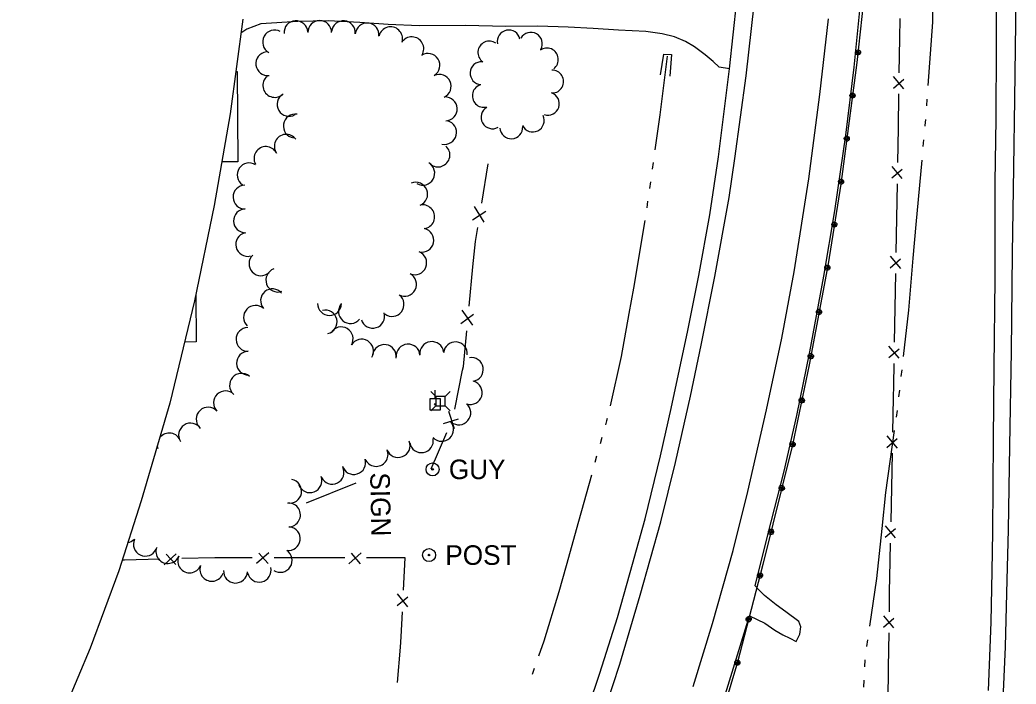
# Model space of a CAD drawing. Extents: x 589250 to 1188077, y 162953 to 363065.
# Drawn here: x 593903 to 594208.7, y 166683.4 to 166887.2 of the extents above; entities that cross this region are included whole.
import ezdxf

# ---------------------------------------------------------------- set-up
doc = ezdxf.new("R2010")
doc.units = 0
for name, color, linetype in [('E_BLD', 7, 'Continuous'), ('E_BMGRD_P', 7, 'Continuous'), ('E_DWY', 7, 'Continuous'), ('E_FEN_P', 7, 'Continuous'), ('E_LAND_TreeLine_P', 7, 'Continuous'), ('E_MAP_Limits', 7, 'Continuous'), ('E_MISCPROP', 7, 'Continuous'), ('E_RDWY', 7, 'Continuous'), ('E_RDWY_Gravel', 7, 'Continuous'), ('E_SGN', 7, 'Continuous'), ('E_SGN_Text', 7, 'Continuous'), ('E_UTL_AG_Bold', 7, 'Continuous'), ('E_UTL_EGuyWire', 7, 'Continuous'), ('E_UTL_EPowerPole', 7, 'Continuous'), ('E_WAL', 7, 'Continuous'), ('E_WTR_FlowLine', 7, 'Continuous')]:
    doc.layers.add(name, color=color, linetype=linetype)

msp = doc.modelspace()

# ---------------------------------------------------------------- linework, layer by layer
at = {"layer": 'E_BLD'}
for p, q in [((593969.31, 166871.36), (593969.71, 166871.36)), ((593969.71, 166871.36), (593969.93, 166843.67)), ((593969.93, 166843.67), (593965.01, 166843.63)), ((593956.99, 166802.93), (593957.11, 166788.38)), ((593957.11, 166788.38), (593953.55, 166788.35))]:
    msp.add_line(p, q, dxfattribs=at)
at = {"layer": 'E_BMGRD_P'}
for p, q in [((594161.87, 166892.87), (594159.85, 166874.12)), ((594159.85, 166874.12), (594154.92, 166836.81)), ((594154.92, 166836.81), (594151.01, 166812.32)), ((594151.01, 166812.32), (594145.22, 166781.35)), ((594145.22, 166781.35), (594140.1, 166756.84)), ((594140.1, 166756.84), (594131.01, 166720.11)), ((594131.01, 166720.11), (594123.25, 166690.18)), ((594123.25, 166690.18), (594115.6, 166664.6))]:
    msp.add_line(p, q, dxfattribs=at)
for centre, major_axis, ratio in [((594160.18, 166877.18), (0.115, 0.768), 0.999085), ((594160.18, 166877.18), (0.058, 0.387), 0.999085), ((594158.51, 166863.96), (0.053, 0.774), 0.999084), ((594158.51, 166863.96), (0.027, 0.39), 0.999084), ((594156.76, 166850.75), (0.053, 0.774), 0.999084), ((594156.76, 166850.75), (0.027, 0.39), 0.999084), ((594155.02, 166837.54), (0.053, 0.774), 0.999084), ((594155.02, 166837.54), (0.027, 0.39), 0.999084), ((594152.94, 166824.38), (0.001, 0.776), 0.999068), ((594152.94, 166824.38), (0.001, 0.391), 0.999068), ((594150.8, 166811.18), (0.163, 0.788), 0.993931), ((594150.8, 166811.18), (0.082, 0.397), 0.993931), ((594148.26, 166797.6), (0.163, 0.788), 0.993931), ((594148.26, 166797.6), (0.082, 0.397), 0.993931), ((594145.72, 166784.02), (0.163, 0.788), 0.993931), ((594145.72, 166784.02), (0.082, 0.397), 0.993931), ((594142.95, 166770.48), (0.098, 0.799), 0.993897), ((594142.95, 166770.48), (0.049, 0.402), 0.993897), ((594140.12, 166756.96), (0.098, 0.799), 0.993897), ((594140.12, 166756.96), (0.049, 0.402), 0.993897), ((594136.81, 166743.54), (0.149, 0.791), 0.993947), ((594136.81, 166743.54), (0.075, 0.398), 0.993947), ((594133.49, 166730.13), (0.149, 0.791), 0.993947), ((594133.49, 166730.13), (0.075, 0.398), 0.993947), ((594130.13, 166716.72), (0.109, 0.797), 0.993893), ((594130.13, 166716.72), (0.055, 0.402), 0.993893), ((594126.66, 166703.35), (0.109, 0.797), 0.993893), ((594126.66, 166703.35), (0.055, 0.402), 0.993893), ((594123.19, 166689.97), (0.142, 0.792), 0.993945), ((594123.19, 166689.97), (0.071, 0.399), 0.993945)]:
    msp.add_ellipse(centre, major_axis=major_axis, ratio=ratio, dxfattribs=at)
at = {"layer": 'E_DWY'}
for p, q in [((593976.95, 166885.92), (593972.63, 166884.29)), ((593988.27, 166886.69), (593976.95, 166885.92)), ((593997.65, 166886.89), (593988.27, 166886.69)), ((594007.32, 166886.35), (593997.65, 166886.89)), ((594015.98, 166885.73), (594007.32, 166886.35)), ((594025.57, 166885.39), (594015.98, 166885.73)), ((594039.79, 166885.42), (594025.57, 166885.39)), ((594052.13, 166885.14), (594039.79, 166885.42)), ((593972.63, 166884.29), (593970.87, 166883.07)), ((594061.98, 166885.21), (594052.13, 166885.14)), ((594071.31, 166884.94), (594061.98, 166885.21)), ((594078.89, 166884.56), (594071.31, 166884.94)), ((594086.75, 166883.99), (594078.89, 166884.56)), ((594095.14, 166883.63), (594086.75, 166883.99)), ((594100.12, 166882.92), (594095.14, 166883.63)), ((594103.89, 166882), (594100.12, 166882.92)), ((594107.27, 166880.59), (594103.89, 166882)), ((594110.06, 166878.91), (594107.27, 166880.59)), ((594113.26, 166876.43), (594110.06, 166878.91)), ((594115.78, 166874.4), (594113.26, 166876.43)), ((594117.63, 166872.7), (594115.78, 166874.4)), ((594120.81, 166872.14), (594117.63, 166872.7))]:
    msp.add_line(p, q, dxfattribs=at)
at = {"layer": 'E_FEN_P'}
for p, q in [((594173.04, 166881.49), (594173.14, 166887.57)), ((594172.86, 166870.97), (594173.04, 166881.49)), ((594171.07, 166866.27), (594174.24, 166868.97)), ((594174.26, 166866.05), (594171.13, 166869.77)), ((594172.58, 166853.93), (594172.75, 166864.45)), ((594172.4, 166843.41), (594172.58, 166853.93)), ((594044.76, 166830.97), (594046.74, 166843)), ((594170.6, 166838.71), (594173.78, 166841.41)), ((594173.79, 166838.49), (594170.66, 166842.21)), ((594172.1, 166826.37), (594172.29, 166836.89)), ((594041.9, 166825.89), (594045.99, 166828.46)), ((594045.51, 166825.1), (594042.56, 166829.89)), ((594171.92, 166815.85), (594172.1, 166826.37)), ((594042.81, 166819.24), (594043.52, 166823.53)), ((594042.05, 166811.44), (594042.81, 166819.24)), ((594170.12, 166811.15), (594173.29, 166813.86)), ((594173.3, 166810.93), (594170.18, 166814.65)), ((594040.85, 166799.31), (594042.05, 166811.44)), ((594171.62, 166798.81), (594171.8, 166809.34)), ((594038.34, 166794.05), (594042.25, 166796.88)), ((594042, 166793.5), (594038.73, 166798.09)), ((594171.43, 166788.29), (594171.62, 166798.81)), ((594039.12, 166780.88), (594040.13, 166791.8)), ((594169.63, 166783.59), (594172.8, 166786.3)), ((594172.82, 166783.37), (594169.69, 166787.09)), ((594171.2, 166775.15), (594171.31, 166781.78)), ((594036.52, 166767.73), (594038.88, 166779.68)), ((594038.88, 166779.68), (594039.12, 166780.88)), ((594171.12, 166771.26), (594171.2, 166775.15)), ((594170.9, 166760.73), (594171.12, 166771.26)), ((594036.36, 166761.69), (594034.63, 166767.05)), ((594033.03, 166763.32), (594037.62, 166764.83)), ((594029.25, 166749.43), (594034.05, 166760.64)), ((594169.09, 166756.04), (594172.27, 166758.74)), ((594172.28, 166755.81), (594169.16, 166759.54)), ((594170.55, 166743.7), (594170.77, 166754.22)), ((594170.34, 166733.18), (594170.55, 166743.7)), ((594168.52, 166728.49), (594171.7, 166731.18)), ((594171.71, 166728.25), (594168.59, 166731.98)), ((594169.99, 166716.14), (594170.2, 166726.66)), ((593950.97, 166723.39), (593947.28, 166720.01)), ((593950.88, 166720.1), (593947.96, 166723.24)), ((593979.38, 166723.66), (593975.6, 166720.38)), ((593979.2, 166720.38), (593976.37, 166723.6)), ((594007.76, 166723.64), (594003.98, 166720.35)), ((594007.58, 166720.35), (594004.74, 166723.57)), ((593935.14, 166721.48), (593934.42, 166721.46)), ((593945.97, 166721.74), (593935.14, 166721.48)), ((593962.84, 166722.16), (593952.67, 166721.91)), ((593963.5, 166722.16), (593962.84, 166722.16)), ((593974.34, 166722.15), (593963.5, 166722.16)), ((593991.88, 166722.13), (593981.05, 166722.14)), ((594002.72, 166722.12), (593991.88, 166722.13)), ((594020.26, 166722.11), (594009.42, 166722.12)), ((594021.24, 166722.11), (594020.26, 166722.11)), ((594020.76, 166712.26), (594021.24, 166722.11)), ((594169.9, 166711.97), (594169.99, 166716.14)), ((594022.03, 166707.15), (594018.93, 166711.08)), ((594169.82, 166705.62), (594169.9, 166711.97)), ((594018.76, 166707.49), (594022.11, 166710.17)), ((594020.06, 166697.94), (594020.43, 166705.56)), ((594168.05, 166700.91), (594171.21, 166703.63)), ((594171.24, 166700.71), (594168.09, 166704.41)), ((594169.61, 166688.58), (594169.74, 166699.11)), ((594019.79, 166694.75), (594020.06, 166697.94)), ((594018.85, 166683.95), (594019.79, 166694.75)), ((594169.49, 166678.06), (594169.61, 166688.58))]:
    msp.add_line(p, q, dxfattribs=at)
at = {"layer": 'E_LAND_TreeLine_P'}
for centre, radius, start, end in [((593987.73, 166883.26), 3.65, 3.7396, 183.7396), ((593995.02, 166883.33), 3.65, 0.0715, 180.0715), ((594002.32, 166883.24), 3.65, 354.8546, 174.8546), ((594009.58, 166882.57), 3.65, 354.149, 174.149), ((593981.17, 166880.4), 3.65, 61.2633, 241.2633), ((594016.77, 166881.4), 3.65, 345.8185, 165.8185), ((594053.03, 166880.54), 3.51, 11.7558, 191.7558), ((594059.83, 166879.85), 3.51, 330.8712, 150.8712), ((594023.3, 166878.32), 3.65, 328.5755, 148.5755), ((594047.08, 166877.17), 3.51, 54.7255, 234.7255), ((593979.05, 166873.74), 3.65, 97.1194, 277.1194), ((594028.24, 166873.22), 3.65, 302.3338, 122.3338), ((594064.73, 166875.03), 3.51, 306.5349, 126.5349), ((594044.69, 166870.84), 3.51, 86.5089, 266.5089), ((594031.69, 166866.8), 3.65, 294.5201, 114.5201), ((594066.33, 166868.26), 3.51, 271.1948, 91.1948), ((593981.23, 166867.06), 3.65, 130.0149, 310.0149), ((594045.37, 166863.89), 3.51, 104.4712, 284.4712), ((593985.62, 166861.25), 3.65, 120.522, 300.522), ((594065.04, 166861.45), 3.51, 251.7547, 71.7547), ((594033.55, 166859.89), 3.65, 272.527, 92.527), ((593987.51, 166854.62), 3.65, 80.9808, 260.9808), ((594048.04, 166857.29), 3.51, 119.3185, 299.3185), ((594060.39, 166856.3), 3.51, 206.0241, 26.0241), ((594033.38, 166852.64), 3.65, 256.5935, 76.5935), ((593984.75, 166848.42), 3.65, 35.4559, 215.4559), ((594053.8, 166854.23), 3.51, 183.5807, 3.5807), ((593978.52, 166844.66), 3.65, 27.7598, 207.7598), ((594031.33, 166845.73), 3.65, 228.8143, 48.8143), ((593973.35, 166839.64), 3.65, 56.4996, 236.4996), ((594026.67, 166840.14), 3.65, 240.4321, 60.4321), ((593972.09, 166832.82), 3.65, 91.1948, 271.1948), ((594024.48, 166833.7), 3.65, 292.0233, 112.0233), ((594026.64, 166826.78), 3.65, 277.3103, 97.3103), ((593972.24, 166825.52), 3.65, 91.1948, 271.1948), ((593972.92, 166818.29), 3.65, 103.9523, 283.9523), ((594026.39, 166819.57), 3.65, 257.8023, 77.8023), ((593976.98, 166812.36), 3.65, 133.5922, 313.5922), ((594024.19, 166812.64), 3.65, 248.3611, 68.3611), ((593982.16, 166807.35), 3.65, 110.0479, 290.0479), ((594021.07, 166806.05), 3.65, 242.5216, 62.5216), ((593980.54, 166801.01), 3.65, 39.725, 219.725), ((594017.24, 166799.87), 3.65, 232.8273, 52.8273), ((593998.03, 166800.16), 3.65, 179.6036, 359.6036), ((594004.44, 166797.7), 3.65, 140.0089, 320.0089), ((593975.31, 166795.94), 3.65, 46.7018, 226.7018), ((593996.7, 166794.5), 3.65, 283.3497, 103.3497), ((594011.29, 166796.26), 3.65, 197.0467, 17.0467), ((593973, 166789.16), 3.65, 91.1948, 271.1948), ((594001.62, 166789.33), 3.65, 329.0236, 149.0236), ((594007.87, 166785.57), 3.65, 329.0575, 149.0575), ((594014.87, 166783.91), 3.65, 352.0531, 172.0531), ((594022.15, 166784.08), 3.65, 3.9539, 183.9539), ((594029.41, 166784.84), 3.65, 7.2325, 187.2325), ((594036.67, 166784.74), 3.65, 355.2886, 175.2886), ((593973.16, 166781.86), 3.65, 91.1948, 271.1948), ((594041.56, 166779.94), 3.65, 279.4304, 99.4304), ((593971.02, 166775.09), 3.65, 48.6843, 228.6843), ((594041.23, 166772.84), 3.65, 253.1225, 73.1225), ((593966.09, 166769.72), 3.65, 44.0337, 224.0337), ((594037.72, 166766.61), 3.65, 230.0089, 50.0089), ((593960.79, 166764.7), 3.65, 43.015, 223.015), ((593955.39, 166759.83), 3.65, 33.0222, 213.0222), ((594032.47, 166761.55), 3.65, 222.877, 42.877), ((593948.82, 166756.79), 3.65, 17.9774, 142.0634), ((594019.1, 166756.6), 3.65, 200.9171, 20.9171), ((594026.23, 166758.08), 3.65, 190.1254, 10.1254), ((593941.92, 166754.61), 3.65, 26.3096, 27.8051), ((593948.82, 166756.79), 3.65, 185.2314, 197.9774), ((594012.34, 166753.86), 3.65, 202.6078, 22.6078), ((594005.48, 166751.39), 3.65, 197.1402, 17.1402), ((593998.83, 166748.41), 3.65, 206.4479, 26.4479), ((593985.81, 166742.58), 3.65, 259.6026, 79.6026), ((593992.03, 166745.8), 3.65, 200.6972, 20.6972), ((593985.46, 166735.32), 3.65, 271.1948, 91.1948), ((593985.41, 166728.03), 3.65, 262.5791, 82.5791), ((593935.57, 166730.48), 3.65, 279.3231, 311.5089), ((593941.5, 166726.34), 3.65, 155.1194, 335.1194), ((593948.42, 166724.08), 3.65, 159.2203, 339.2203), ((593982.92, 166721.37), 3.65, 237.0087, 57.0087), ((593955.12, 166721.2), 3.65, 156.8183, 336.8183), ((593961.93, 166718.62), 3.65, 161.6025, 341.6025), ((593969.19, 166718.08), 3.65, 176.8625, 356.8625), ((593976.46, 166718.35), 3.65, 192.8842, 12.8842)]:
    msp.add_arc(centre, radius, start, end, dxfattribs=at)
at = {"layer": 'E_MAP_Limits'}
for p, q in [((593971.43, 166887.35), (593967.59, 166858.35)), ((593967.59, 166858.35), (593962.66, 166830.22)), ((593962.66, 166830.22), (593956.6, 166801.04)), ((593956.6, 166801.04), (593949.06, 166769.65)), ((593949.06, 166769.65), (593940.26, 166739.65)), ((593940.26, 166739.65), (593933.34, 166718.12)), ((593933.34, 166718.12), (593924.59, 166694.46)), ((593924.59, 166694.46), (593903.03, 166643.32))]:
    msp.add_line(p, q, dxfattribs=at)
at = {"layer": 'E_MISCPROP'}
for radius in [2, 0.25]:
    msp.add_circle((594028.57, 166723), radius, dxfattribs=at)
at = {"layer": 'E_RDWY'}
for p, q in [((594125.87, 166870.04), (594128.3, 166891.81)), ((594208.28, 166862.97), (594208.71, 166894.02)), ((594148.52, 166864.26), (594151.12, 166887.52)), ((594122.45, 166844.62), (594125.87, 166870.04)), ((594145.1, 166838.44), (594148.52, 166864.26)), ((594208.05, 166841.91), (594208.28, 166862.97)), ((594120.62, 166832.65), (594122.45, 166844.62)), ((594207.66, 166815.49), (594208.05, 166841.91)), ((594140.6, 166809.91), (594145.1, 166838.44)), ((594116.23, 166808.49), (594120.62, 166832.65)), ((594207.28, 166785.51), (594207.66, 166815.49)), ((594136.8, 166789.58), (594140.6, 166809.91)), ((594112.04, 166787.35), (594116.23, 166808.49)), ((594132.16, 166767.56), (594136.8, 166789.58)), ((594108.81, 166771.73), (594112.04, 166787.35)), ((594206.82, 166756.47), (594207.28, 166785.51)), ((594104.21, 166751.45), (594108.81, 166771.73)), ((594126.38, 166742.5), (594132.16, 166767.56)), ((594206.35, 166730.78), (594206.82, 166756.47)), ((594099.7, 166733.2), (594104.21, 166751.45)), ((594121.93, 166724.44), (594126.38, 166742.5)), ((594093.4, 166710.67), (594099.7, 166733.2)), ((594206, 166715.42), (594206.35, 166730.78)), ((594115.56, 166701.98), (594121.93, 166724.44)), ((594205.49, 166694.82), (594206, 166715.42)), ((594087.14, 166689.55), (594093.4, 166710.67)), ((594109.66, 166682.68), (594115.56, 166701.98)), ((594204.56, 166674.82), (594205.49, 166694.82)), ((594079.83, 166667.21), (594087.14, 166689.55))]:
    msp.add_line(p, q, dxfattribs=at)
at = {"layer": 'E_RDWY_Gravel'}
for p, q in [((594120.81, 166872.15), (594122.99, 166893.05)), ((594202.65, 166879.21), (594202.75, 166893.76)), ((594159.02, 166872.68), (594160.8, 166890.08)), ((594202.58, 166856.68), (594202.65, 166879.21)), ((594117.42, 166845.2), (594120.81, 166872.15)), ((594156.44, 166851.78), (594159.02, 166872.68)), ((594202.32, 166837.36), (594202.58, 166856.68)), ((594153.1, 166828.64), (594156.44, 166851.78)), ((594114.77, 166827.37), (594117.42, 166845.2)), ((594202.33, 166807.73), (594202.32, 166837.36)), ((594111.34, 166808.73), (594114.77, 166827.37)), ((594149.69, 166808.52), (594153.1, 166828.64)), ((594108, 166791.9), (594111.34, 166808.73)), ((594145.42, 166785.3), (594149.69, 166808.52)), ((594202.03, 166780.57), (594202.33, 166807.73)), ((594102.87, 166767.92), (594108, 166791.9)), ((594141.4, 166765.84), (594145.42, 166785.3)), ((594201.82, 166758.37), (594202.03, 166780.57)), ((594099.62, 166753.44), (594102.87, 166767.92)), ((594137.53, 166748.73), (594141.4, 166765.84)), ((594201.54, 166730.14), (594201.82, 166758.37)), ((594094.86, 166734.09), (594099.62, 166753.44)), ((594132.51, 166729.18), (594137.53, 166748.73)), ((594090.24, 166717.7), (594094.86, 166734.09)), ((594201.39, 166718.06), (594201.54, 166730.14)), ((594128.61, 166713.54), (594132.51, 166729.18)), ((594086.44, 166703.88), (594090.24, 166717.7)), ((594201.04, 166702.43), (594201.39, 166718.06)), ((594129.57, 166712.56), (594128.61, 166713.54)), ((594131.55, 166710.59), (594129.57, 166712.56)), ((594135.1, 166707.78), (594131.55, 166710.59)), ((594138.03, 166705.63), (594135.1, 166707.78)), ((594142.05, 166702.63), (594138.03, 166705.63)), ((594080.96, 166686.8), (594086.44, 166703.88)), ((594116.24, 166669.97), (594126.92, 166704.32)), ((594126.92, 166704.32), (594131.6, 166702.07)), ((594131.6, 166702.07), (594134.66, 166699.92)), ((594142.62, 166701.03), (594142.05, 166702.63)), ((594200.27, 166681.5), (594201.04, 166702.43)), ((594134.66, 166699.92), (594137.1, 166698.57)), ((594142.33, 166698.74), (594142.62, 166701.03)), ((594137.1, 166698.57), (594139.27, 166697.47)), ((594139.27, 166697.47), (594141.24, 166696.44)), ((594141.24, 166696.44), (594142.33, 166698.74)), ((594075.09, 166669.32), (594080.96, 166686.8))]:
    msp.add_line(p, q, dxfattribs=at)
at = {"layer": 'E_SGN'}
msp.add_line((593990.98, 166739.05), (594006.21, 166745.13), dxfattribs=at)
at = {"layer": 'E_UTL_AG_Bold'}
for points in [[(594030.68, 166771.6), (594029.09, 166773.2)], [(594033.5, 166771.6), (594035.09, 166773.2)], [(594030.68, 166768.79), (594029.09, 166767.2)], [(594033.5, 166768.79), (594035.09, 166767.2)]]:
    msp.add_lwpolyline(points, dxfattribs=at)
msp.add_lwpolyline([(594030.68, 166768.79), (594033.5, 166768.79), (594033.5, 166771.6), (594030.68, 166771.6)], close=True, dxfattribs=at)
at = {"layer": 'E_UTL_EGuyWire'}
for radius in [2, 0.25]:
    msp.add_circle((594029.65, 166749.3), radius, dxfattribs=at)
at = {"layer": 'E_UTL_EPowerPole'}
for points in [[(594030.45, 166770.92), (594030.45, 166773.57)], [(594032.12, 166770.92), (594028.77, 166770.92)], [(594028.77, 166770.92), (594028.77, 166767.57)], [(594032.12, 166767.57), (594032.12, 166770.92)], [(594028.77, 166767.57), (594032.12, 166767.57)]]:
    msp.add_lwpolyline(points, dxfattribs=at)
msp.add_circle((594030.48, 166769.25), 0.217, dxfattribs=at)
at = {"layer": 'E_WAL'}
for p, q in [((594099.57, 166870.31), (594100.58, 166876.7)), ((594100.58, 166876.7), (594102.93, 166876.61)), ((594102.93, 166876.61), (594102.47, 166869.9))]:
    msp.add_line(p, q, dxfattribs=at)
at = {"layer": 'E_WTR_FlowLine'}
for p, q in [((594183.19, 166897.26), (594183.02, 166886.47)), ((594183.02, 166886.47), (594181.62, 166867.06)), ((594101.65, 166876.05), (594099.41, 166858.1)), ((594181.32, 166862.9), (594181.17, 166860.82)), ((594099.41, 166858.1), (594097.89, 166847.35)), ((594180.73, 166854.78), (594180.71, 166854.57)), ((594180.87, 166856.65), (594180.73, 166854.78)), ((594180.33, 166850.42), (594180.14, 166848.34)), ((594097.33, 166843.4), (594097.05, 166841.42)), ((594179.76, 166844.19), (594177.95, 166824.41)), ((594096.49, 166837.47), (594096.21, 166835.49)), ((594095.65, 166831.54), (594095.37, 166829.57)), ((594094.75, 166825.62), (594091.27, 166804.83)), ((594177.95, 166824.41), (594177.05, 166814.06)), ((594177.05, 166814.06), (594175.68, 166798.15)), ((594091.27, 166804.83), (594089.89, 166797.09)), ((594089.89, 166797.09), (594087.55, 166783.9)), ((594175.68, 166798.15), (594174.07, 166783.96)), ((594087.55, 166783.9), (594084.11, 166768.74)), ((594173.6, 166779.81), (594173.36, 166777.74)), ((594172.89, 166773.59), (594172.65, 166771.52)), ((594172.18, 166767.37), (594171.89, 166765.31)), ((594083.07, 166764.16), (594082.71, 166762.92)), ((594083.22, 166764.85), (594083.07, 166764.16)), ((594171.31, 166761.17), (594168.66, 166742.22)), ((594081.63, 166759.08), (594081.09, 166757.16)), ((594080, 166753.32), (594079.46, 166751.39)), ((594078.39, 166747.55), (594074.46, 166733.27)), ((594168.66, 166742.22), (594167.49, 166731.17)), ((594074.46, 166733.27), (594070.63, 166719.67)), ((594167.49, 166731.17), (594165.86, 166715.81)), ((594070.63, 166719.67), (594068.4, 166711.76)), ((594165.86, 166715.81), (594163.7, 166701.16)), ((594068.4, 166711.76), (594063.82, 166696.64)), ((594063.82, 166696.64), (594062.19, 166691.99)), ((594163.09, 166697.03), (594162.79, 166694.97)), ((594162.29, 166690.83), (594162.19, 166688.75)), ((594060.87, 166688.22), (594060.21, 166686.34)), ((594162, 166684.58), (594161.91, 166682.49))]:
    msp.add_line(p, q, dxfattribs=at)

# ---------------------------------------------------------------- texts
at = {"layer": 'E_MISCPROP'}
msp.add_text('POST', height=6, dxfattribs=at).set_placement((594033.57, 166720))
at = {"layer": 'E_SGN_Text'}
msp.add_text('SIGN', height=6, rotation=271.1948, dxfattribs=at).set_placement((594010.5, 166748.29))
at = {"layer": 'E_UTL_EGuyWire'}
msp.add_text('GUY', height=6, dxfattribs=at).set_placement((594034.65, 166746.3))

doc.saveas('drawing.dxf')
